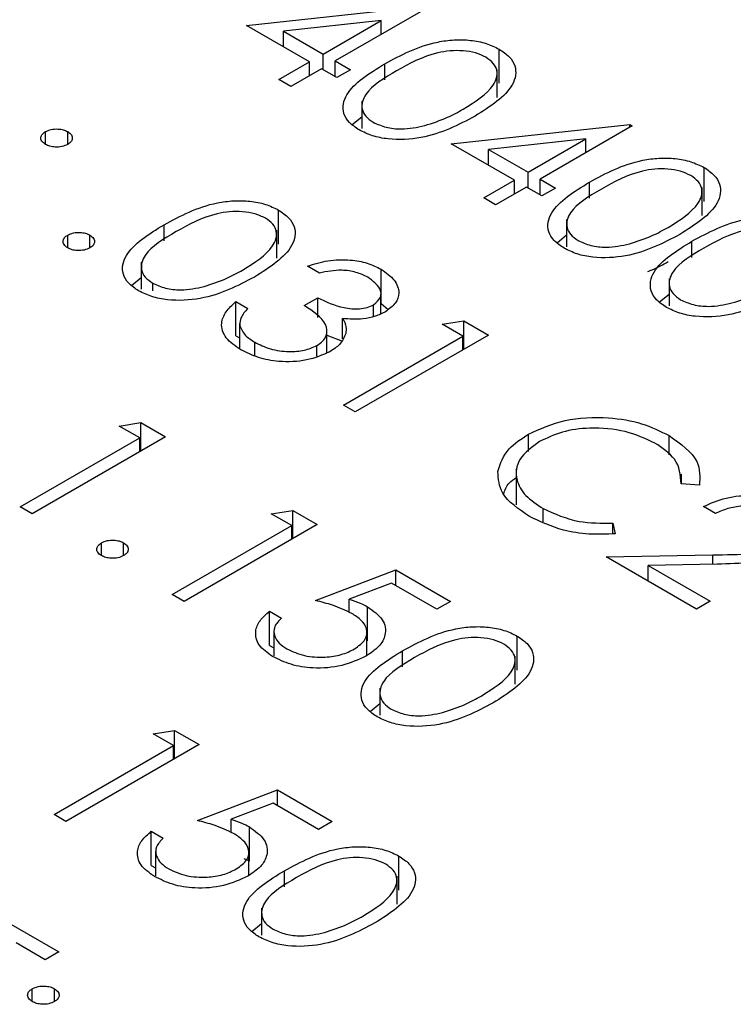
# Model space of a CAD drawing. Header units: inches. Extents: x 1880 to 2363, y -453 to -54.
# Tile 386 of 656: x 2069.403 to 2069.744, y -270.332 to -269.862. Entities that reach past the tile are written whole.
import ezdxf

# ---------------------------------------------------------------- set-up
doc = ezdxf.new("R2010")
doc.units = ezdxf.units.IN
doc.header["$LTSCALE"] = 0.5
doc.header["$MEASUREMENT"] = 0
doc.layers.add('DSS-M-S', color=53, linetype='Continuous')

msp = doc.modelspace()

# ---------------------------------------------------------------- linework, layer by layer
at = {"layer": 'DSS-M-S', "linetype": 'Continuous', "lineweight": 25}
for p, q in [((2069.5111, -269.86459), (2069.59643, -269.85544)), ((2069.59759, -269.85611), (2069.55353, -269.88155)), ((2069.54129, -269.88202), (2069.5111, -269.86459)), ((2069.57546, -269.86229), (2069.52885, -269.8673)), ((2069.54782, -269.87825), (2069.57546, -269.86229)), ((2069.57546, -269.86889), (2069.57546, -269.86229)), ((2069.52885, -269.87483), (2069.52885, -269.8673)), ((2069.52885, -269.8673), (2069.54782, -269.87825)), ((2069.63192, -269.89226), (2069.63192, -269.87593)), ((2069.54782, -269.88579), (2069.54782, -269.87825)), ((2069.52661, -269.8905), (2069.54129, -269.88202)), ((2069.547, -269.88531), (2069.53232, -269.89379)), ((2069.54129, -269.88861), (2069.54129, -269.88202)), ((2069.55435, -269.88955), (2069.547, -269.88531)), ((2069.55353, -269.88155), (2069.56087, -269.88579)), ((2069.55353, -269.88908), (2069.55353, -269.88155)), ((2069.57717, -269.89067), (2069.57717, -269.88297)), ((2069.63101, -269.89897), (2069.63101, -269.8856)), ((2069.56087, -269.88579), (2069.55435, -269.88955)), ((2069.53232, -269.89379), (2069.52661, -269.8905)), ((2069.56624, -269.90081), (2069.56624, -269.91382)), ((2069.56166, -269.91196), (2069.56624, -269.90823)), ((2069.60901, -269.92111), (2069.69434, -269.91196)), ((2069.6955, -269.91263), (2069.65144, -269.93807)), ((2069.69434, -269.91196), (2069.6955, -269.91263)), ((2069.69434, -269.9133), (2069.69434, -269.91196)), ((2069.41503, -269.92146), (2069.41503, -269.91534)), ((2069.42564, -269.92146), (2069.42564, -269.91534)), ((2069.6392, -269.93854), (2069.60901, -269.92111)), ((2069.67336, -269.91881), (2069.62676, -269.92382)), ((2069.64573, -269.93477), (2069.67336, -269.91881)), ((2069.67336, -269.92541), (2069.67336, -269.91881)), ((2069.62676, -269.92382), (2069.64573, -269.93477)), ((2069.62676, -269.93135), (2069.62676, -269.92382)), ((2069.72983, -269.94878), (2069.72983, -269.93245)), ((2069.64573, -269.94231), (2069.64573, -269.93477)), ((2069.62451, -269.94702), (2069.6392, -269.93854)), ((2069.64491, -269.94183), (2069.63022, -269.95031)), ((2069.6392, -269.94513), (2069.6392, -269.93854)), ((2069.65225, -269.94607), (2069.64491, -269.94183)), ((2069.65144, -269.93807), (2069.65878, -269.94231)), ((2069.65144, -269.9456), (2069.65144, -269.93807)), ((2069.67507, -269.94719), (2069.67507, -269.93949)), ((2069.72892, -269.95549), (2069.72892, -269.94212)), ((2069.65878, -269.94231), (2069.65225, -269.94607)), ((2069.63022, -269.95031), (2069.62451, -269.94702)), ((2069.52647, -269.96915), (2069.52647, -269.95282)), ((2069.47171, -269.96756), (2069.47171, -269.95987)), ((2069.66415, -269.95733), (2069.66415, -269.97034)), ((2069.42564, -269.97092), (2069.42564, -269.9648)), ((2069.43625, -269.97092), (2069.43625, -269.9648)), ((2069.52555, -269.97586), (2069.52555, -269.96249)), ((2069.65957, -269.96848), (2069.66415, -269.96475)), ((2069.72403, -269.97545), (2069.72403, -269.96775)), ((2069.46078, -269.9777), (2069.46078, -269.99071)), ((2069.54598, -269.98293), (2069.54027, -269.97963)), ((2069.57553, -269.99748), (2069.57553, -269.98115)), ((2069.45621, -269.98885), (2069.46078, -269.98512)), ((2069.46628, -269.99148), (2069.46628, -269.98779)), ((2069.7131, -269.98559), (2069.7131, -269.9986)), ((2069.57538, -270.0024), (2069.57538, -269.99306)), ((2069.70853, -269.99674), (2069.7131, -269.99301)), ((2069.506, -269.99659), (2069.51172, -269.99989)), ((2069.506, -270.01292), (2069.506, -269.99659)), ((2069.53864, -269.99847), (2069.54517, -269.99471)), ((2069.54517, -270.00422), (2069.54517, -269.99471)), ((2069.5719, -270.00376), (2069.5719, -269.99811)), ((2069.57553, -269.99748), (2069.57886, -270.00029)), ((2069.50784, -270.007), (2069.50784, -270.01916)), ((2069.5079, -270.01921), (2069.5079, -270.00784)), ((2069.55706, -270.0144), (2069.55706, -270.00469)), ((2069.60473, -270.00742), (2069.61499, -270.00581)), ((2069.61452, -270.01307), (2069.60473, -270.00742)), ((2069.61499, -270.00581), (2069.62676, -270.0126)), ((2069.61499, -270.0194), (2069.61499, -270.00581)), ((2069.54959, -270.02103), (2069.54959, -270.01041)), ((2069.54959, -270.0127), (2069.55706, -270.01551)), ((2069.62676, -270.0126), (2069.56312, -270.04934)), ((2069.506, -270.01292), (2069.50784, -270.01398)), ((2069.51509, -270.02254), (2069.51509, -270.01597)), ((2069.55741, -270.04604), (2069.61452, -270.01307)), ((2069.61452, -270.01967), (2069.61452, -270.01307)), ((2069.54476, -270.02272), (2069.54476, -270.01755)), ((2069.56312, -270.04934), (2069.55741, -270.04604)), ((2069.45032, -270.05605), (2069.46058, -270.05444)), ((2069.46058, -270.05444), (2069.47235, -270.06123)), ((2069.46058, -270.06803), (2069.46058, -270.05444)), ((2069.46011, -270.06171), (2069.45032, -270.05605)), ((2069.403, -270.09468), (2069.46011, -270.06171)), ((2069.47235, -270.06123), (2069.40871, -270.09797)), ((2069.46011, -270.0683), (2069.46011, -270.06171)), ((2069.64589, -270.0683), (2069.64589, -270.05996)), ((2069.71322, -270.06988), (2069.71322, -270.06063)), ((2069.64009, -270.07653), (2069.64009, -270.09378)), ((2069.71908, -270.08368), (2069.71908, -270.0791)), ((2069.72767, -270.08434), (2069.71885, -270.08367)), ((2069.40871, -270.09797), (2069.403, -270.09468)), ((2069.52293, -270.09797), (2069.5332, -270.09636)), ((2069.5332, -270.09636), (2069.54496, -270.10315)), ((2069.5332, -270.10995), (2069.5332, -270.09636)), ((2069.65288, -270.10188), (2069.65288, -270.09551)), ((2069.73527, -270.09786), (2069.72956, -270.09456)), ((2069.53272, -270.10362), (2069.52293, -270.09797)), ((2069.47561, -270.1366), (2069.53272, -270.10362)), ((2069.54496, -270.10315), (2069.48132, -270.13989)), ((2069.53272, -270.11022), (2069.53272, -270.10362)), ((2069.68621, -270.10251), (2069.68743, -270.10758)), ((2069.68621, -270.10759), (2069.68621, -270.10251)), ((2069.44175, -270.11799), (2069.44175, -270.11187)), ((2069.45236, -270.11799), (2069.45236, -270.11187)), ((2069.68305, -270.11858), (2069.73407, -270.11762)), ((2069.7263, -270.14354), (2069.68305, -270.11858)), ((2069.73407, -270.1221), (2069.73407, -270.11762)), ((2069.54415, -270.13942), (2069.58249, -270.12482)), ((2069.58249, -270.12482), (2069.6086, -270.13989)), ((2069.58249, -270.13236), (2069.58249, -270.12482)), ((2069.73612, -270.12206), (2069.70321, -270.12268)), ((2069.70321, -270.12268), (2069.73282, -270.13977)), ((2069.70321, -270.13021), (2069.70321, -270.12268)), ((2069.58043, -270.13116), (2069.56026, -270.13885)), ((2069.60208, -270.14366), (2069.58043, -270.13116)), ((2069.48132, -270.13989), (2069.47561, -270.1366)), ((2069.56026, -270.14514), (2069.56026, -270.13885)), ((2069.73282, -270.13977), (2069.7263, -270.14354)), ((2069.56899, -270.15879), (2069.56899, -270.14246)), ((2069.6086, -270.13989), (2069.60208, -270.14366)), ((2069.52212, -270.1446), (2069.52783, -270.1479)), ((2069.52212, -270.16093), (2069.52212, -270.1446)), ((2069.52418, -270.15408), (2069.52418, -270.16582)), ((2069.56871, -270.16565), (2069.56871, -270.15476)), ((2069.64049, -270.17275), (2069.64049, -270.15641)), ((2069.52212, -270.16093), (2069.52418, -270.16212)), ((2069.58573, -270.17115), (2069.58573, -270.16346)), ((2069.63958, -270.17945), (2069.63958, -270.16608)), ((2069.5748, -270.1813), (2069.5748, -270.1943)), ((2069.57023, -270.19245), (2069.5748, -270.18871)), ((2069.46643, -270.20312), (2069.4767, -270.20151)), ((2069.47622, -270.20878), (2069.46643, -270.20312)), ((2069.4767, -270.20151), (2069.48846, -270.20831)), ((2069.4767, -270.2151), (2069.4767, -270.20151)), ((2069.41911, -270.24175), (2069.47622, -270.20878)), ((2069.48846, -270.20831), (2069.42482, -270.24504)), ((2069.47622, -270.21537), (2069.47622, -270.20878)), ((2069.48765, -270.24457), (2069.52599, -270.22997)), ((2069.52599, -270.22997), (2069.5521, -270.24504)), ((2069.52599, -270.23751), (2069.52599, -270.22997)), ((2069.52393, -270.23632), (2069.50376, -270.244)), ((2069.54557, -270.24881), (2069.52393, -270.23632)), ((2069.42482, -270.24504), (2069.41911, -270.24175)), ((2069.50376, -270.25029), (2069.50376, -270.244)), ((2069.51249, -270.26394), (2069.51249, -270.24761)), ((2069.5521, -270.24504), (2069.54557, -270.24881)), ((2069.46562, -270.24975), (2069.47133, -270.25305)), ((2069.46562, -270.26608), (2069.46562, -270.24975)), ((2069.46768, -270.25923), (2069.46768, -270.27097)), ((2069.51221, -270.2708), (2069.51221, -270.25991)), ((2069.58399, -270.2779), (2069.58399, -270.26157)), ((2069.46562, -270.26608), (2069.46768, -270.26728)), ((2069.50992, -270.26268), (2069.51249, -270.26394)), ((2069.52923, -270.2763), (2069.52923, -270.26861)), ((2069.58308, -270.2846), (2069.58308, -270.27123)), ((2069.3879, -270.28802), (2069.42136, -270.30733)), ((2069.5183, -270.28645), (2069.5183, -270.29945)), ((2069.51373, -270.2976), (2069.5183, -270.29386)), ((2069.41483, -270.3111), (2069.40096, -270.3031)), ((2069.42136, -270.30733), (2069.41483, -270.3111)), ((2069.40871, -270.33112), (2069.40871, -270.325)), ((2069.41932, -270.33112), (2069.41932, -270.325))]:
    msp.add_line(p, q, dxfattribs=at)
for points, knots in [([(2069.57717, -269.88297), (2069.58501, -269.87873), (2069.59483, -269.87342), (2069.61032, -269.87132), (2069.61825, -269.87151), (2069.62588, -269.87297), (2069.62991, -269.87494), (2069.63192, -269.87593)], [0, 0, 0, 0, 0.498702, 0.624177, 0.749467, 0.874745, 1, 1, 1, 1]), ([(2069.63192, -269.87593), (2069.63364, -269.8771), (2069.63709, -269.87943), (2069.6406, -269.88529), (2069.63858, -269.89639), (2069.62768, -269.90332), (2069.62041, -269.90794)], [0, 0, 0, 0, 0.1256, 0.251197, 0.500581, 1, 1, 1, 1]), ([(2069.62558, -269.87981), (2069.62398, -269.87905), (2069.62077, -269.87753), (2069.61466, -269.87659), (2069.60844, -269.87662), (2069.59648, -269.87866), (2069.58893, -269.88288), (2069.5829, -269.88626)], [0, 0, 0, 0, 0.125139, 0.250418, 0.375519, 0.500847, 1, 1, 1, 1]), ([(2069.61472, -269.90463), (2069.6204, -269.90108), (2069.62889, -269.89577), (2069.63168, -269.88728), (2069.62949, -269.8826), (2069.62689, -269.88074), (2069.62558, -269.87981)], [0, 0, 0, 0, 0.500072, 0.749021, 0.874598, 1, 1, 1, 1]), ([(2069.56502, -269.91455), (2069.56331, -269.91339), (2069.5599, -269.91108), (2069.55647, -269.90525), (2069.55881, -269.89425), (2069.56982, -269.88749), (2069.57717, -269.88297)], [0, 0, 0, 0, 0.125551, 0.25109, 0.50025, 1, 1, 1, 1]), ([(2069.5829, -269.88626), (2069.577, -269.88972), (2069.56816, -269.8949), (2069.56559, -269.90344), (2069.56784, -269.9081), (2069.57044, -269.90997), (2069.57173, -269.9109)], [0, 0, 0, 0, 0.500291, 0.749086, 0.874606, 1, 1, 1, 1]), ([(2069.62041, -269.90794), (2069.61241, -269.91214), (2069.60043, -269.91844), (2069.58123, -269.91954), (2069.57109, -269.91753), (2069.56704, -269.91555), (2069.56502, -269.91455)], [0, 0, 0, 0, 0.499407, 0.748743, 0.874372, 1, 1, 1, 1]), ([(2069.59631, -269.91247), (2069.60006, -269.91125), (2069.60675, -269.90905), (2069.61228, -269.90598), (2069.61472, -269.90463)], [0, 0, 0, 0, 0.559599, 1, 1, 1, 1]), ([(2069.57173, -269.9109), (2069.57369, -269.91177), (2069.57761, -269.91353), (2069.58661, -269.91453), (2069.59264, -269.91325), (2069.59631, -269.91247)], [0, 0, 0, 0, 0.2802572, 0.5607811, 1, 1, 1, 1]), ([(2069.41503, -269.92146), (2069.41434, -269.92096), (2069.41296, -269.91995), (2069.41268, -269.91812), (2069.41335, -269.9165), (2069.41447, -269.91573), (2069.41503, -269.91534)], [0, 0, 0, 0, 0.279647, 0.559299, 0.779615, 1, 1, 1, 1]), ([(2069.41503, -269.91534), (2069.41591, -269.91495), (2069.41766, -269.91416), (2069.42083, -269.91399), (2069.42363, -269.91438), (2069.42497, -269.91502), (2069.42564, -269.91534)], [0, 0, 0, 0, 0.2795852, 0.5594544, 0.7796968, 1, 1, 1, 1]), ([(2069.42564, -269.91534), (2069.42633, -269.91585), (2069.42773, -269.91685), (2069.42798, -269.91869), (2069.42734, -269.92031), (2069.42621, -269.92108), (2069.42564, -269.92146)], [0, 0, 0, 0, 0.279602, 0.559212, 0.779475, 1, 1, 1, 1]), ([(2069.42564, -269.92146), (2069.42477, -269.92187), (2069.42302, -269.92267), (2069.41984, -269.92282), (2069.41703, -269.92244), (2069.4157, -269.92179), (2069.41503, -269.92146)], [0, 0, 0, 0, 0.2795175, 0.5593264, 0.7795441, 1, 1, 1, 1]), ([(2069.67507, -269.93949), (2069.68292, -269.93525), (2069.69274, -269.92994), (2069.70823, -269.92784), (2069.71616, -269.92804), (2069.72379, -269.92949), (2069.72782, -269.93147), (2069.72983, -269.93245)], [0, 0, 0, 0, 0.498702, 0.624177, 0.749467, 0.874745, 1, 1, 1, 1]), ([(2069.72983, -269.93245), (2069.73155, -269.93362), (2069.735, -269.93596), (2069.7385, -269.94181), (2069.73649, -269.95291), (2069.72559, -269.95984), (2069.71831, -269.96446)], [0, 0, 0, 0, 0.1256, 0.251197, 0.500581, 1, 1, 1, 1]), ([(2069.72349, -269.93633), (2069.72189, -269.93557), (2069.71868, -269.93405), (2069.71257, -269.93311), (2069.70635, -269.93314), (2069.69439, -269.93518), (2069.68684, -269.9394), (2069.68081, -269.94278)], [0, 0, 0, 0, 0.125139, 0.250418, 0.375519, 0.500847, 1, 1, 1, 1]), ([(2069.71263, -269.96115), (2069.7183, -269.9576), (2069.7268, -269.95229), (2069.72959, -269.9438), (2069.7274, -269.93912), (2069.72479, -269.93726), (2069.72349, -269.93633)], [0, 0, 0, 0, 0.500072, 0.749021, 0.874598, 1, 1, 1, 1]), ([(2069.66292, -269.97107), (2069.66122, -269.96991), (2069.65781, -269.9676), (2069.65438, -269.96177), (2069.65671, -269.95077), (2069.66772, -269.94401), (2069.67507, -269.93949)], [0, 0, 0, 0, 0.125551, 0.25109, 0.50025, 1, 1, 1, 1]), ([(2069.68081, -269.94278), (2069.67491, -269.94624), (2069.66607, -269.95142), (2069.66349, -269.95996), (2069.66574, -269.96462), (2069.66834, -269.96649), (2069.66964, -269.96742)], [0, 0, 0, 0, 0.500291, 0.749086, 0.874606, 1, 1, 1, 1]), ([(2069.47171, -269.95987), (2069.47956, -269.95562), (2069.48938, -269.95031), (2069.50487, -269.94821), (2069.51279, -269.94841), (2069.52043, -269.94986), (2069.52445, -269.95184), (2069.52647, -269.95282)], [0, 0, 0, 0, 0.498702, 0.6241765, 0.7494675, 0.8747453, 1, 1, 1, 1]), ([(2069.52013, -269.9567), (2069.51852, -269.95594), (2069.51531, -269.95443), (2069.50921, -269.95348), (2069.50299, -269.95351), (2069.49103, -269.95555), (2069.48348, -269.95977), (2069.47745, -269.96315)], [0, 0, 0, 0, 0.125139, 0.250418, 0.375519, 0.500847, 1, 1, 1, 1]), ([(2069.52647, -269.95282), (2069.52819, -269.95399), (2069.53163, -269.95633), (2069.53514, -269.96219), (2069.53313, -269.97328), (2069.52222, -269.98021), (2069.51495, -269.98483)], [0, 0, 0, 0, 0.1256001, 0.2511969, 0.5005813, 1, 1, 1, 1]), ([(2069.72403, -269.96775), (2069.73187, -269.96351), (2069.74169, -269.9582), (2069.75718, -269.9561), (2069.76511, -269.9563), (2069.77275, -269.95775), (2069.77677, -269.95973), (2069.77878, -269.96071)], [0, 0, 0, 0, 0.498702, 0.6241765, 0.7494675, 0.8747453, 1, 1, 1, 1]), ([(2069.45956, -269.99144), (2069.45786, -269.99029), (2069.45444, -269.98797), (2069.45102, -269.98214), (2069.45335, -269.97114), (2069.46436, -269.96438), (2069.47171, -269.95987)], [0, 0, 0, 0, 0.125551, 0.25109, 0.50025, 1, 1, 1, 1]), ([(2069.50927, -269.98152), (2069.51494, -269.97797), (2069.52344, -269.97266), (2069.52623, -269.96417), (2069.52404, -269.95949), (2069.52143, -269.95763), (2069.52013, -269.9567)], [0, 0, 0, 0, 0.5000715, 0.7490206, 0.8745985, 1, 1, 1, 1]), ([(2069.42564, -269.97092), (2069.42495, -269.97041), (2069.42359, -269.9694), (2069.4233, -269.96757), (2069.42397, -269.96596), (2069.42508, -269.96518), (2069.42564, -269.9648)], [0, 0, 0, 0, 0.279581, 0.559143, 0.779575, 1, 1, 1, 1]), ([(2069.42564, -269.9648), (2069.42651, -269.9644), (2069.42826, -269.9636), (2069.43144, -269.96343), (2069.43424, -269.96383), (2069.43558, -269.96447), (2069.43625, -269.9648)], [0, 0, 0, 0, 0.279576, 0.559284, 0.779552, 1, 1, 1, 1]), ([(2069.43625, -269.9648), (2069.43694, -269.9653), (2069.43833, -269.96631), (2069.43859, -269.96814), (2069.43795, -269.96977), (2069.43681, -269.97054), (2069.43625, -269.97092)], [0, 0, 0, 0, 0.279602, 0.559212, 0.779475, 1, 1, 1, 1]), ([(2069.47745, -269.96315), (2069.47155, -269.96661), (2069.46271, -269.97179), (2069.46013, -269.98033), (2069.46238, -269.98499), (2069.46498, -269.98686), (2069.46628, -269.98779)], [0, 0, 0, 0, 0.500291, 0.749086, 0.874606, 1, 1, 1, 1]), ([(2069.71831, -269.96446), (2069.71032, -269.96866), (2069.69834, -269.97496), (2069.67913, -269.97606), (2069.66899, -269.97405), (2069.66495, -269.97207), (2069.66292, -269.97107)], [0, 0, 0, 0, 0.499407, 0.748743, 0.874372, 1, 1, 1, 1]), ([(2069.69422, -269.96899), (2069.69796, -269.96777), (2069.70466, -269.96558), (2069.71019, -269.9625), (2069.71263, -269.96115)], [0, 0, 0, 0, 0.559599, 1, 1, 1, 1]), ([(2069.77244, -269.96459), (2069.77084, -269.96383), (2069.76763, -269.96232), (2069.76152, -269.96137), (2069.7553, -269.9614), (2069.74334, -269.96344), (2069.7358, -269.96766), (2069.72976, -269.97104)], [0, 0, 0, 0, 0.125139, 0.250418, 0.375519, 0.500847, 1, 1, 1, 1]), ([(2069.66964, -269.96742), (2069.6716, -269.96829), (2069.67551, -269.97005), (2069.68452, -269.97105), (2069.69054, -269.96977), (2069.69422, -269.96899)], [0, 0, 0, 0, 0.280257, 0.560781, 1, 1, 1, 1]), ([(2069.71188, -269.99933), (2069.71017, -269.99817), (2069.70676, -269.99586), (2069.70333, -269.99003), (2069.70567, -269.97903), (2069.71668, -269.97227), (2069.72403, -269.96775)], [0, 0, 0, 0, 0.1255507, 0.25109, 0.5002501, 1, 1, 1, 1]), ([(2069.43625, -269.97092), (2069.43537, -269.97132), (2069.43362, -269.97211), (2069.43045, -269.97227), (2069.42765, -269.97189), (2069.42631, -269.97124), (2069.42564, -269.97092)], [0, 0, 0, 0, 0.279469, 0.559358, 0.779674, 1, 1, 1, 1]), ([(2069.72976, -269.97104), (2069.72386, -269.9745), (2069.71502, -269.97968), (2069.71245, -269.98822), (2069.7147, -269.99288), (2069.7173, -269.99475), (2069.7186, -269.99568)], [0, 0, 0, 0, 0.500291, 0.749086, 0.874606, 1, 1, 1, 1]), ([(2069.54027, -269.97963), (2069.54345, -269.97864), (2069.5498, -269.97667), (2069.56008, -269.97635), (2069.56907, -269.97796), (2069.57338, -269.98008), (2069.57553, -269.98115)], [0, 0, 0, 0, 0.280288, 0.55968, 0.779747, 1, 1, 1, 1]), ([(2069.70292, -269.98216), (2069.70365, -269.9819), (2069.70727, -269.98063), (2069.71025, -269.97888), (2069.71263, -269.97748)], [0, 0, 0, 0, 0.202188, 1, 1, 1, 1]), ([(2069.49086, -269.98936), (2069.4946, -269.98814), (2069.50129, -269.98595), (2069.50683, -269.98287), (2069.50927, -269.98152)], [0, 0, 0, 0, 0.559599, 1, 1, 1, 1]), ([(2069.56908, -269.98496), (2069.5673, -269.98408), (2069.56373, -269.98233), (2069.55529, -269.98113), (2069.54951, -269.98225), (2069.54598, -269.98293)], [0, 0, 0, 0, 0.280636, 0.560364, 1, 1, 1, 1]), ([(2069.57553, -269.98115), (2069.57783, -269.9828), (2069.58243, -269.98609), (2069.58451, -269.99201), (2069.58287, -269.99747), (2069.57935, -270.00011), (2069.57759, -270.00142)], [0, 0, 0, 0, 0.280085, 0.559868, 0.780099, 1, 1, 1, 1]), ([(2069.51495, -269.98483), (2069.50696, -269.98903), (2069.49498, -269.99534), (2069.47577, -269.99643), (2069.46563, -269.99442), (2069.46159, -269.99244), (2069.45956, -269.99144)], [0, 0, 0, 0, 0.499407, 0.748743, 0.874372, 1, 1, 1, 1]), ([(2069.46628, -269.98779), (2069.46824, -269.98866), (2069.47215, -269.99042), (2069.48116, -269.99142), (2069.48718, -269.99014), (2069.49086, -269.98936)], [0, 0, 0, 0, 0.280257, 0.560781, 1, 1, 1, 1]), ([(2069.5719, -269.99811), (2069.57324, -269.99696), (2069.57594, -269.99466), (2069.57519, -269.98947), (2069.5714, -269.98667), (2069.56908, -269.98496)], [0, 0, 0, 0, 0.278859, 0.560074, 1, 1, 1, 1]), ([(2069.76727, -269.99272), (2069.75927, -269.99692), (2069.74729, -270.00322), (2069.72809, -270.00432), (2069.71795, -270.00231), (2069.7139, -270.00033), (2069.71188, -269.99933)], [0, 0, 0, 0, 0.499407, 0.748743, 0.874372, 1, 1, 1, 1]), ([(2069.74317, -269.99725), (2069.74692, -269.99603), (2069.75361, -269.99384), (2069.75914, -269.99076), (2069.76158, -269.98941)], [0, 0, 0, 0, 0.559599, 1, 1, 1, 1]), ([(2069.50846, -270.01968), (2069.5058, -270.01784), (2069.50048, -270.01418), (2069.49848, -270.00738), (2069.5009, -270.00136), (2069.5043, -269.99818), (2069.506, -269.99659)], [0, 0, 0, 0, 0.279886, 0.558979, 0.779263, 1, 1, 1, 1]), ([(2069.54476, -270.01755), (2069.54578, -270.01685), (2069.54781, -270.01547), (2069.54984, -270.012), (2069.5494, -270.00542), (2069.54295, -270.00125), (2069.53864, -269.99847)], [0, 0, 0, 0, 0.125587, 0.251191, 0.500605, 1, 1, 1, 1]), ([(2069.54517, -269.99471), (2069.54909, -269.99659), (2069.55499, -269.99941), (2069.56399, -270.0003), (2069.56896, -269.99951), (2069.57092, -269.99858), (2069.5719, -269.99811)], [0, 0, 0, 0, 0.499418, 0.749016, 0.874544, 1, 1, 1, 1]), ([(2069.7186, -269.99568), (2069.72055, -269.99655), (2069.72447, -269.99831), (2069.73347, -269.99931), (2069.7395, -269.99803), (2069.74317, -269.99725)], [0, 0, 0, 0, 0.280257, 0.560781, 1, 1, 1, 1]), ([(2069.51172, -269.99989), (2069.51045, -270.00129), (2069.50819, -270.0038), (2069.50799, -270.00661), (2069.5079, -270.00784)], [0, 0, 0, 0, 0.560694, 1, 1, 1, 1]), ([(2069.57759, -270.00142), (2069.57601, -270.00221), (2069.57287, -270.00379), (2069.56569, -270.00529), (2069.56033, -270.00492), (2069.55706, -270.00469)], [0, 0, 0, 0, 0.280508, 0.560792, 1, 1, 1, 1]), ([(2069.5079, -270.00784), (2069.50859, -270.00956), (2069.50981, -270.01263), (2069.51348, -270.01494), (2069.51509, -270.01597)], [0, 0, 0, 0, 0.558748, 1, 1, 1, 1]), ([(2069.55706, -270.00469), (2069.55777, -270.00599), (2069.55904, -270.00832), (2069.55868, -270.01074), (2069.55853, -270.01181)], [0, 0, 0, 0, 0.559795, 1, 1, 1, 1]), ([(2069.55853, -270.01181), (2069.5578, -270.01364), (2069.5565, -270.01691), (2069.55269, -270.01942), (2069.55102, -270.02053)], [0, 0, 0, 0, 0.559419, 1, 1, 1, 1]), ([(2069.51509, -270.01597), (2069.51745, -270.01716), (2069.52215, -270.01953), (2069.53078, -270.0207), (2069.53893, -270.02017), (2069.54282, -270.01842), (2069.54476, -270.01755)], [0, 0, 0, 0, 0.280599, 0.560151, 0.780303, 1, 1, 1, 1]), ([(2069.55102, -270.02053), (2069.54744, -270.02207), (2069.54028, -270.02515), (2069.52744, -270.02566), (2069.51643, -270.02361), (2069.51112, -270.02099), (2069.50846, -270.01968)], [0, 0, 0, 0, 0.279304, 0.558838, 0.779277, 1, 1, 1, 1]), ([(2069.64589, -270.05996), (2069.65146, -270.05742), (2069.6626, -270.05233), (2069.68294, -270.05146), (2069.70059, -270.05435), (2069.70901, -270.05854), (2069.71322, -270.06063)], [0, 0, 0, 0, 0.279512, 0.55908, 0.779374, 1, 1, 1, 1]), ([(2069.70633, -270.06419), (2069.7018, -270.06212), (2069.69275, -270.05796), (2069.67636, -270.05648), (2069.66164, -270.05847), (2069.65466, -270.06183), (2069.65117, -270.06351)], [0, 0, 0, 0, 0.2798558, 0.5595188, 0.7796855, 1, 1, 1, 1]), ([(2069.63127, -270.07772), (2069.63249, -270.07397), (2069.63468, -270.06728), (2069.64246, -270.0622), (2069.64589, -270.05996)], [0, 0, 0, 0, 0.559029, 1, 1, 1, 1]), ([(2069.65117, -270.06351), (2069.64754, -270.06616), (2069.64028, -270.07148), (2069.63938, -270.0812), (2069.64387, -270.08953), (2069.64987, -270.09351), (2069.65288, -270.09551)], [0, 0, 0, 0, 0.279434, 0.558921, 0.779283, 1, 1, 1, 1]), ([(2069.71885, -270.08367), (2069.71859, -270.07956), (2069.71813, -270.07221), (2069.70995, -270.06665), (2069.70633, -270.06419)], [0, 0, 0, 0, 0.558427, 1, 1, 1, 1]), ([(2069.71322, -270.06063), (2069.71865, -270.06455), (2069.72836, -270.07155), (2069.72788, -270.08043), (2069.72767, -270.08434)], [0, 0, 0, 0, 0.5595165, 1, 1, 1, 1]), ([(2069.64639, -270.0993), (2069.64124, -270.09577), (2069.63203, -270.08948), (2069.6315, -270.08131), (2069.63127, -270.07772)], [0, 0, 0, 0, 0.559804, 1, 1, 1, 1]), ([(2069.63407, -270.0885), (2069.63463, -270.08669), (2069.63552, -270.08377), (2069.63884, -270.08156), (2069.64009, -270.08072)], [0, 0, 0, 0, 0.623619, 1, 1, 1, 1]), ([(2069.72956, -270.09456), (2069.73302, -270.09299), (2069.73995, -270.08985), (2069.75244, -270.0889), (2069.7636, -270.09044), (2069.76888, -270.09301), (2069.77153, -270.09429)], [0, 0, 0, 0, 0.280029, 0.559515, 0.779668, 1, 1, 1, 1]), ([(2069.65288, -270.09551), (2069.6584, -270.098), (2069.66828, -270.10247), (2069.68072, -270.10249), (2069.68621, -270.10251)], [0, 0, 0, 0, 0.558772, 1, 1, 1, 1]), ([(2069.76471, -270.09789), (2069.76231, -270.09677), (2069.75752, -270.09451), (2069.74864, -270.09397), (2069.74102, -270.09532), (2069.73719, -270.09701), (2069.73527, -270.09786)], [0, 0, 0, 0, 0.279699, 0.558847, 0.779176, 1, 1, 1, 1]), ([(2069.68743, -270.10758), (2069.68322, -270.10774), (2069.6748, -270.10807), (2069.65995, -270.10575), (2069.65153, -270.10174), (2069.64639, -270.0993)], [0, 0, 0, 0, 0.28041, 0.560795, 1, 1, 1, 1]), ([(2069.44175, -270.11187), (2069.44263, -270.11147), (2069.44438, -270.11067), (2069.44755, -270.11051), (2069.45035, -270.1109), (2069.45169, -270.11154), (2069.45236, -270.11187)], [0, 0, 0, 0, 0.279576, 0.559284, 0.779552, 1, 1, 1, 1]), ([(2069.44175, -270.11799), (2069.44107, -270.11748), (2069.4397, -270.11647), (2069.43941, -270.11465), (2069.44008, -270.11303), (2069.4412, -270.11225), (2069.44175, -270.11187)], [0, 0, 0, 0, 0.279581, 0.559143, 0.779575, 1, 1, 1, 1]), ([(2069.45236, -270.11187), (2069.45305, -270.11237), (2069.45445, -270.11338), (2069.4547, -270.11521), (2069.45406, -270.11684), (2069.45293, -270.11761), (2069.45236, -270.11799)], [0, 0, 0, 0, 0.279602, 0.559212, 0.779475, 1, 1, 1, 1]), ([(2069.73407, -270.11762), (2069.74027, -270.11757), (2069.74889, -270.1175), (2069.7599, -270.11601), (2069.76371, -270.11421), (2069.76561, -270.11331)], [0, 0, 0, 0, 0.560717, 0.780532, 1, 1, 1, 1]), ([(2069.45236, -270.11799), (2069.45149, -270.11839), (2069.44974, -270.11918), (2069.44656, -270.11934), (2069.44376, -270.11896), (2069.44242, -270.11831), (2069.44175, -270.11799)], [0, 0, 0, 0, 0.279469, 0.559358, 0.779674, 1, 1, 1, 1]), ([(2069.77183, -270.11631), (2069.76905, -270.11762), (2069.76348, -270.12024), (2069.75076, -270.12171), (2069.74168, -270.12193), (2069.73612, -270.12206)], [0, 0, 0, 0, 0.2792879, 0.5591538, 1, 1, 1, 1]), ([(2069.56143, -270.14563), (2069.55846, -270.14424), (2069.55314, -270.14175), (2069.5469, -270.14013), (2069.54415, -270.13942)], [0, 0, 0, 0, 0.559416, 1, 1, 1, 1]), ([(2069.56026, -270.13885), (2069.56202, -270.13942), (2069.56515, -270.14045), (2069.56782, -270.14185), (2069.56899, -270.14246)], [0, 0, 0, 0, 0.560064, 1, 1, 1, 1]), ([(2069.56899, -270.14246), (2069.57171, -270.1444), (2069.57715, -270.14829), (2069.57811, -270.15546), (2069.57487, -270.16163), (2069.57043, -270.16457), (2069.5682, -270.16604)], [0, 0, 0, 0, 0.279688, 0.559025, 0.779292, 1, 1, 1, 1]), ([(2069.52358, -270.16617), (2069.52113, -270.16444), (2069.51624, -270.16097), (2069.51494, -270.15459), (2069.51706, -270.14896), (2069.52043, -270.14606), (2069.52212, -270.1446)], [0, 0, 0, 0, 0.279625, 0.559019, 0.77938, 1, 1, 1, 1]), ([(2069.52783, -270.1479), (2069.52652, -270.14922), (2069.52392, -270.15186), (2069.52417, -270.15621), (2069.52647, -270.15987), (2069.52912, -270.16169), (2069.53044, -270.1626)], [0, 0, 0, 0, 0.28005, 0.559166, 0.779583, 1, 1, 1, 1]), ([(2069.56273, -270.1626), (2069.5647, -270.1612), (2069.56863, -270.15838), (2069.56912, -270.15315), (2069.5663, -270.14879), (2069.56306, -270.14669), (2069.56143, -270.14563)], [0, 0, 0, 0, 0.279539, 0.558617, 0.779047, 1, 1, 1, 1]), ([(2069.58573, -270.16346), (2069.59358, -270.15921), (2069.6034, -270.1539), (2069.61889, -270.15181), (2069.62682, -270.152), (2069.63445, -270.15345), (2069.63847, -270.15543), (2069.64049, -270.15641)], [0, 0, 0, 0, 0.498702, 0.624177, 0.749467, 0.874745, 1, 1, 1, 1]), ([(2069.63415, -270.16029), (2069.63255, -270.15953), (2069.62934, -270.15802), (2069.62323, -270.15708), (2069.61701, -270.1571), (2069.60505, -270.15914), (2069.5975, -270.16336), (2069.59147, -270.16674)], [0, 0, 0, 0, 0.125139, 0.250418, 0.375519, 0.500847, 1, 1, 1, 1]), ([(2069.64049, -270.15641), (2069.64221, -270.15758), (2069.64566, -270.15992), (2069.64916, -270.16578), (2069.64715, -270.17687), (2069.63625, -270.1838), (2069.62897, -270.18842)], [0, 0, 0, 0, 0.1256001, 0.2511969, 0.5005813, 1, 1, 1, 1]), ([(2069.53044, -270.1626), (2069.53311, -270.16381), (2069.53844, -270.16624), (2069.5481, -270.1668), (2069.55666, -270.16559), (2069.56071, -270.1636), (2069.56273, -270.1626)], [0, 0, 0, 0, 0.279617, 0.5593571, 0.7795592, 1, 1, 1, 1]), ([(2069.62329, -270.18511), (2069.62896, -270.18156), (2069.63746, -270.17625), (2069.64025, -270.16776), (2069.63806, -270.16308), (2069.63545, -270.16122), (2069.63415, -270.16029)], [0, 0, 0, 0, 0.500072, 0.749021, 0.874598, 1, 1, 1, 1]), ([(2069.5682, -270.16604), (2069.56453, -270.16773), (2069.55719, -270.17111), (2069.54379, -270.17224), (2069.53198, -270.17033), (2069.52638, -270.16756), (2069.52358, -270.16617)], [0, 0, 0, 0, 0.279864, 0.559271, 0.779424, 1, 1, 1, 1]), ([(2069.57358, -270.19504), (2069.57188, -270.19388), (2069.56846, -270.19156), (2069.56504, -270.18573), (2069.56737, -270.17474), (2069.57838, -270.16797), (2069.58573, -270.16346)], [0, 0, 0, 0, 0.125551, 0.25109, 0.50025, 1, 1, 1, 1]), ([(2069.59147, -270.16674), (2069.58557, -270.1702), (2069.57673, -270.17538), (2069.57415, -270.18393), (2069.5764, -270.18859), (2069.579, -270.19045), (2069.5803, -270.19138)], [0, 0, 0, 0, 0.500291, 0.749086, 0.874606, 1, 1, 1, 1]), ([(2069.60488, -270.19295), (2069.60862, -270.19173), (2069.61532, -270.18954), (2069.62085, -270.18646), (2069.62329, -270.18511)], [0, 0, 0, 0, 0.559599, 1, 1, 1, 1]), ([(2069.62897, -270.18842), (2069.62098, -270.19262), (2069.609, -270.19893), (2069.58979, -270.20002), (2069.57965, -270.19802), (2069.57561, -270.19603), (2069.57358, -270.19504)], [0, 0, 0, 0, 0.499407, 0.748743, 0.874372, 1, 1, 1, 1]), ([(2069.5803, -270.19138), (2069.58226, -270.19226), (2069.58617, -270.19401), (2069.59518, -270.19502), (2069.6012, -270.19374), (2069.60488, -270.19295)], [0, 0, 0, 0, 0.280257, 0.560781, 1, 1, 1, 1]), ([(2069.50493, -270.25078), (2069.50196, -270.24939), (2069.49664, -270.2469), (2069.4904, -270.24528), (2069.48765, -270.24457)], [0, 0, 0, 0, 0.559416, 1, 1, 1, 1]), ([(2069.50376, -270.244), (2069.50552, -270.24457), (2069.50865, -270.2456), (2069.51132, -270.247), (2069.51249, -270.24761)], [0, 0, 0, 0, 0.560064, 1, 1, 1, 1]), ([(2069.51249, -270.24761), (2069.51521, -270.24956), (2069.52065, -270.25344), (2069.52161, -270.26061), (2069.51837, -270.26678), (2069.51393, -270.26972), (2069.5117, -270.27119)], [0, 0, 0, 0, 0.279688, 0.559025, 0.779292, 1, 1, 1, 1]), ([(2069.46708, -270.27132), (2069.46463, -270.26959), (2069.45974, -270.26612), (2069.45844, -270.25975), (2069.46056, -270.25412), (2069.46393, -270.25121), (2069.46562, -270.24975)], [0, 0, 0, 0, 0.279625, 0.559019, 0.77938, 1, 1, 1, 1]), ([(2069.50623, -270.26776), (2069.5082, -270.26635), (2069.51213, -270.26354), (2069.51262, -270.2583), (2069.5098, -270.25394), (2069.50656, -270.25184), (2069.50493, -270.25078)], [0, 0, 0, 0, 0.279539, 0.558617, 0.779047, 1, 1, 1, 1]), ([(2069.47133, -270.25305), (2069.47002, -270.25437), (2069.46742, -270.25701), (2069.46767, -270.26136), (2069.46997, -270.26503), (2069.47262, -270.26684), (2069.47394, -270.26775)], [0, 0, 0, 0, 0.28005, 0.559166, 0.779583, 1, 1, 1, 1]), ([(2069.52923, -270.26861), (2069.53708, -270.26436), (2069.5469, -270.25905), (2069.56239, -270.25696), (2069.57031, -270.25715), (2069.57795, -270.25861), (2069.58197, -270.26058), (2069.58399, -270.26157)], [0, 0, 0, 0, 0.498702, 0.624177, 0.749467, 0.874745, 1, 1, 1, 1]), ([(2069.58399, -270.26157), (2069.58571, -270.26273), (2069.58916, -270.26507), (2069.59266, -270.27093), (2069.59065, -270.28202), (2069.57974, -270.28895), (2069.57247, -270.29357)], [0, 0, 0, 0, 0.1256, 0.251197, 0.500581, 1, 1, 1, 1]), ([(2069.57765, -270.26544), (2069.57605, -270.26469), (2069.57283, -270.26317), (2069.56673, -270.26223), (2069.56051, -270.26225), (2069.54855, -270.26429), (2069.541, -270.26852), (2069.53497, -270.27189)], [0, 0, 0, 0, 0.125139, 0.250418, 0.375519, 0.500847, 1, 1, 1, 1]), ([(2069.56679, -270.29026), (2069.57246, -270.28671), (2069.58096, -270.2814), (2069.58375, -270.27291), (2069.58156, -270.26823), (2069.57895, -270.26637), (2069.57765, -270.26544)], [0, 0, 0, 0, 0.500072, 0.749021, 0.874598, 1, 1, 1, 1]), ([(2069.5117, -270.27119), (2069.50803, -270.27288), (2069.50069, -270.27626), (2069.48729, -270.27739), (2069.47547, -270.27549), (2069.46988, -270.27271), (2069.46708, -270.27132)], [0, 0, 0, 0, 0.2798641, 0.559271, 0.7794235, 1, 1, 1, 1]), ([(2069.47394, -270.26775), (2069.47661, -270.26896), (2069.48194, -270.27139), (2069.4916, -270.27195), (2069.50016, -270.27074), (2069.50421, -270.26875), (2069.50623, -270.26776)], [0, 0, 0, 0, 0.279617, 0.559357, 0.779559, 1, 1, 1, 1]), ([(2069.51708, -270.30019), (2069.51538, -270.29903), (2069.51196, -270.29671), (2069.50854, -270.29089), (2069.51087, -270.27989), (2069.52188, -270.27312), (2069.52923, -270.26861)], [0, 0, 0, 0, 0.125551, 0.25109, 0.50025, 1, 1, 1, 1]), ([(2069.53497, -270.27189), (2069.52907, -270.27535), (2069.52023, -270.28054), (2069.51765, -270.28908), (2069.5199, -270.29374), (2069.5225, -270.2956), (2069.5238, -270.29653)], [0, 0, 0, 0, 0.500291, 0.749086, 0.874606, 1, 1, 1, 1]), ([(2069.54838, -270.29811), (2069.55212, -270.29688), (2069.55882, -270.29469), (2069.56435, -270.29161), (2069.56679, -270.29026)], [0, 0, 0, 0, 0.559599, 1, 1, 1, 1]), ([(2069.57247, -270.29357), (2069.56448, -270.29778), (2069.5525, -270.30408), (2069.53329, -270.30518), (2069.52315, -270.30317), (2069.51911, -270.30118), (2069.51708, -270.30019)], [0, 0, 0, 0, 0.499407, 0.748743, 0.874372, 1, 1, 1, 1]), ([(2069.5238, -270.29653), (2069.52576, -270.29741), (2069.52967, -270.29916), (2069.53868, -270.30017), (2069.5447, -270.29889), (2069.54838, -270.29811)], [0, 0, 0, 0, 0.2802572, 0.5607811, 1, 1, 1, 1]), ([(2069.40871, -270.33112), (2069.40802, -270.33062), (2069.40663, -270.32961), (2069.40635, -270.32777), (2069.40703, -270.32616), (2069.40815, -270.32538), (2069.40871, -270.325)], [0, 0, 0, 0, 0.279647, 0.559299, 0.779615, 1, 1, 1, 1]), ([(2069.40871, -270.325), (2069.40959, -270.3246), (2069.41134, -270.32381), (2069.41451, -270.32365), (2069.41731, -270.32403), (2069.41865, -270.32468), (2069.41932, -270.325)], [0, 0, 0, 0, 0.279585, 0.559454, 0.779697, 1, 1, 1, 1]), ([(2069.41932, -270.325), (2069.42001, -270.3255), (2069.4214, -270.32651), (2069.42166, -270.32834), (2069.42102, -270.32997), (2069.41988, -270.33074), (2069.41932, -270.33112)], [0, 0, 0, 0, 0.279602, 0.559212, 0.779475, 1, 1, 1, 1]), ([(2069.41932, -270.33112), (2069.41844, -270.33152), (2069.4167, -270.33233), (2069.41352, -270.33248), (2069.41071, -270.3321), (2069.40938, -270.33145), (2069.40871, -270.33112)], [0, 0, 0, 0, 0.279517, 0.559326, 0.779544, 1, 1, 1, 1])]:
    msp.add_open_spline(points, degree=3, knots=knots, dxfattribs=at)

doc.saveas('drawing.dxf')
